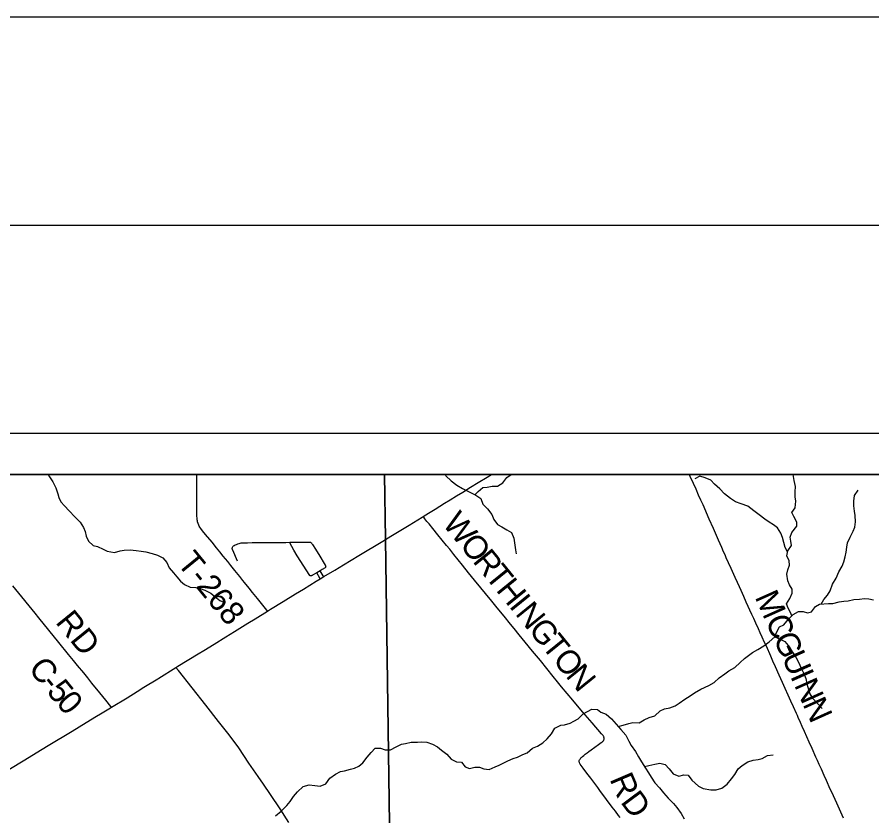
# Model space of a CAD drawing. Extents: x 0 to 34, y 0 to 22.
# Drawn here: x 3.583 to 5.638, y 20.079 to 22 of the extents above; entities that cross this region are included whole.
import ezdxf

# ---------------------------------------------------------------- set-up
doc = ezdxf.new("R2010")
doc.units = 0
for name, color, linetype in [('GM_X_County_Road', 7, 'Continuous'), ('GM_X_County_Road_Text', 7, 'Continuous'), ('GM_X_Minor_River', 7, 'Continuous'), ('GM_X_State_Route', 7, 'Continuous'), ('GM_X_Township_Road', 7, 'Continuous'), ('GM_X_Township_Road_Text', 7, 'Continuous'), ('SH_Border', 7, 'Continuous'), ('SH_Cut_Line', 7, 'Continuous'), ('SH_Data', 7, 'Continuous')]:
    doc.layers.add(name, color=color, linetype=linetype)

msp = doc.modelspace()

# ---------------------------------------------------------------- linework, layer by layer
at = {"layer": 'GM_X_County_Road'}
for points in [[(3.8099, 20.3408), (3.8083, 20.3428), (3.7961, 20.3579), (3.7817, 20.3756), (3.7628, 20.3989), (3.7529, 20.4111), (3.743, 20.4231), (3.7283, 20.4411), (3.7185, 20.4531), (3.7066, 20.4674), (3.6831, 20.4964), (3.6594, 20.5258), (3.6351, 20.556), (3.6262, 20.567), (3.6117, 20.5849), (3.5941, 20.6061), (3.5723, 20.6323)], [(4.2365, 20.064), (4.215, 20.0967), (4.192, 20.1307), (4.1749, 20.1559), (4.1624, 20.1744), (4.1403, 20.2066), (4.1156, 20.243), (4.1026, 20.2612), (4.0894, 20.2785), (4.0674, 20.3063), (4.0362, 20.3458), (3.9705, 20.4293), (3.9648, 20.4365)]]:
    msp.add_lwpolyline(points, dxfattribs=at)
at = {"layer": 'GM_X_Minor_River'}
for points in [[(3.6576, 20.9), (3.6604, 20.8949), (3.6685, 20.8826), (3.6758, 20.8684), (3.6808, 20.8542), (3.6829, 20.8447), (3.6883, 20.8347), (3.6965, 20.8247), (3.7083, 20.8127), (3.7217, 20.7988), (3.7347, 20.7856), (3.7428, 20.773), (3.7467, 20.763), (3.7492, 20.7523), (3.7542, 20.7397), (3.7661, 20.7296), (3.7763, 20.7275), (3.7894, 20.7208), (3.7992, 20.7157), (3.8169, 20.7131), (3.8306, 20.717), (3.8405, 20.7183), (3.8549, 20.7191), (3.8693, 20.7177), (3.881, 20.716), (3.892, 20.7142), (3.9074, 20.7101), (3.9206, 20.7061), (3.933, 20.7001), (3.943, 20.6886), (3.9488, 20.6763), (3.9591, 20.664), (3.9669, 20.6543), (3.9757, 20.6435), (3.9854, 20.6357), (3.9989, 20.6294), (4.0126, 20.6287), (4.0228, 20.6266), (4.0344, 20.6219), (4.0483, 20.6148), (4.058, 20.6066), (4.0703, 20.5976), (4.0827, 20.5917)], [(4.612, 20.9), (4.6136, 20.8972), (4.6266, 20.8848), (4.6401, 20.8747), (4.6532, 20.8669), (4.6629, 20.8621)], [(4.6837, 20.852), (4.6913, 20.8597), (4.7028, 20.8689), (4.7127, 20.8698), (4.7252, 20.8723), (4.7378, 20.8724), (4.7504, 20.8801), (4.7605, 20.8928), (4.7709, 20.9)], [(5.4452, 20.5603), (5.4424, 20.5689), (5.4368, 20.5793), (5.4328, 20.5896), (5.4405, 20.6024), (5.4464, 20.6149), (5.4457, 20.6244), (5.4394, 20.6351), (5.4353, 20.645), (5.4333, 20.661), (5.436, 20.6712), (5.4396, 20.6826), (5.4386, 20.6928), (5.433, 20.705), (5.4354, 20.7164), (5.4447, 20.7296), (5.4425, 20.7399), (5.4411, 20.7494), (5.4455, 20.7611), (5.457, 20.7758), (5.4575, 20.7857), (5.4497, 20.7994), (5.4456, 20.809), (5.4534, 20.8203), (5.4547, 20.8359), (5.4533, 20.8469), (5.4535, 20.859), (5.4544, 20.8716), (5.4507, 20.8857), (5.4489, 20.8952), (5.4487, 20.9)], [(5.435, 20.7144), (5.4291, 20.7248), (5.4262, 20.737), (5.4229, 20.7488), (5.4192, 20.7595), (5.4107, 20.7718), (5.4009, 20.7795), (5.3907, 20.7857), (5.3805, 20.793), (5.367, 20.8034), (5.3538, 20.8131), (5.3395, 20.8243), (5.3237, 20.8294), (5.3097, 20.8345), (5.2976, 20.843), (5.283, 20.8538), (5.2721, 20.8657), (5.2597, 20.8772), (5.2507, 20.8868), (5.2371, 20.8923), (5.2242, 20.8962), (5.212, 20.8899)], [(4.6629, 20.8621), (4.673, 20.857), (4.6858, 20.851), (4.6977, 20.8428), (4.7028, 20.8291), (4.7139, 20.8178), (4.7242, 20.804), (4.7289, 20.7921), (4.7381, 20.7798), (4.7479, 20.7747), (4.7602, 20.7672), (4.7715, 20.7609), (4.7769, 20.7475), (4.7808, 20.7194), (4.7822, 20.7099)], [(5.5154, 20.5886), (5.5221, 20.5996), (5.5306, 20.6105), (5.5375, 20.621), (5.5434, 20.6369), (5.5519, 20.6509), (5.5586, 20.666), (5.5663, 20.68), (5.5699, 20.6906), (5.5731, 20.7027), (5.5755, 20.7133), (5.5771, 20.7258), (5.5791, 20.7357), (5.5858, 20.7493), (5.5924, 20.764), (5.5963, 20.7738), (5.5984, 20.7863), (5.5974, 20.8015), (5.596, 20.8118), (5.5946, 20.8247), (5.594, 20.8365), (5.5961, 20.8498), (5.6046, 20.8626)], [(5.028, 20.2941), (5.0398, 20.2974), (5.0532, 20.3014), (5.0627, 20.3043), (5.0782, 20.303), (5.0905, 20.3101), (5.1023, 20.316), (5.1156, 20.3197), (5.1291, 20.3325), (5.1394, 20.3373), (5.1523, 20.3394), (5.1649, 20.3442), (5.1748, 20.3505), (5.1879, 20.3603), (5.2009, 20.3685), (5.2116, 20.3756), (5.2269, 20.3845), (5.246, 20.3934), (5.2582, 20.4005), (5.2709, 20.4117), (5.2839, 20.4207), (5.2942, 20.4282), (5.308, 20.436), (5.321, 20.448), (5.3318, 20.4581), (5.3413, 20.4653), (5.3509, 20.472), (5.3632, 20.4798), (5.3777, 20.488), (5.3911, 20.4977), (5.4045, 20.5097), (5.4084, 20.5207), (5.4154, 20.5343), (5.4261, 20.5387), (5.4373, 20.5523), (5.4488, 20.5639), (5.461, 20.5706), (5.4724, 20.5709), (5.4826, 20.5677), (5.4922, 20.5703), (5.5025, 20.5827), (5.5121, 20.5883), (5.5334, 20.5903), (5.544, 20.5898), (5.5592, 20.5938), (5.5699, 20.5956), (5.5805, 20.5966), (5.5942, 20.5995), (5.6083, 20.6008), (5.6197, 20.6022), (5.6303, 20.6017), (5.6417, 20.5989)], [(5.4045, 20.5098), (5.417, 20.5046), (5.4287, 20.4992), (5.4406, 20.4846), (5.4466, 20.4735), (5.4548, 20.4609), (5.4615, 20.4491), (5.4674, 20.4349), (5.4733, 20.4231), (5.4789, 20.4097), (5.4817, 20.3972), (5.4854, 20.3834), (5.4887, 20.3732), (5.4946, 20.3628), (5.5059, 20.3502), (5.5179, 20.3375)], [(4.8463, 20.2548), (4.8571, 20.2645), (4.8672, 20.2772), (4.8758, 20.2903), (4.8896, 20.2976), (4.8991, 20.2986), (4.9121, 20.3021), (4.9216, 20.3069), (4.9316, 20.3127), (4.9436, 20.325), (4.954, 20.3309), (4.9643, 20.336), (4.9781, 20.3351)], [(4.9781, 20.3351), (4.9859, 20.3292), (4.9992, 20.3241), (5.0119, 20.3129), (5.0228, 20.2999), (5.034, 20.2876), (5.0464, 20.2738), (5.0534, 20.2589), (5.0594, 20.2489), (5.0695, 20.2347), (5.0765, 20.2214), (5.084, 20.2091), (5.0937, 20.1942), (5.1007, 20.1831), (5.1071, 20.1728), (5.1156, 20.1594), (5.1269, 20.1471), (5.137, 20.1352), (5.1478, 20.1225), (5.161, 20.1095), (5.1692, 20.0999), (5.1793, 20.0853), (5.1863, 20.0723)], [(4.204, 20.0794), (4.2175, 20.0905), (4.231, 20.1046), (4.2392, 20.1143), (4.2477, 20.1259), (4.2567, 20.1375), (4.2702, 20.1498), (4.2847, 20.154), (4.2987, 20.1522), (4.3115, 20.1512), (4.3249, 20.1563), (4.335, 20.1701), (4.3481, 20.1797), (4.3604, 20.1859), (4.3703, 20.188), (4.384, 20.1919), (4.3939, 20.194), (4.4042, 20.1991), (4.4142, 20.2072), (4.4247, 20.2211), (4.4337, 20.2319), (4.4434, 20.2427), (4.4566, 20.2425), (4.4679, 20.2384), (4.4804, 20.2386), (4.4942, 20.2455), (4.5072, 20.2521), (4.5167, 20.2538), (4.5304, 20.2565), (4.5455, 20.2566), (4.5554, 20.2576), (4.5675, 20.2566), (4.5818, 20.2517), (4.5931, 20.2454), (4.6035, 20.2376), (4.6158, 20.2283), (4.6265, 20.2156), (4.6389, 20.2096), (4.6514, 20.2086), (4.6599, 20.1971), (4.6708, 20.1931), (4.683, 20.1966), (4.6943, 20.1968), (4.7045, 20.1928), (4.7177, 20.191), (4.7319, 20.1975), (4.7418, 20.2015), (4.7517, 20.2063), (4.7628, 20.2117), (4.7755, 20.2172), (4.7861, 20.2211), (4.7988, 20.227), (4.8087, 20.2309), (4.8218, 20.2421), (4.8337, 20.2475), (4.8463, 20.2548)], [(5.091, 20.1983), (5.1013, 20.2006), (5.1158, 20.2042), (5.1276, 20.2064), (5.1408, 20.2032), (5.1502, 20.1924), (5.1603, 20.1809), (5.1739, 20.1754), (5.1857, 20.1783), (5.1959, 20.1771), (5.2045, 20.1656), (5.2211, 20.1506), (5.2324, 20.1451), (5.2506, 20.1419), (5.2635, 20.1425), (5.2772, 20.1458), (5.2898, 20.1559), (5.2999, 20.169), (5.3079, 20.1792), (5.3161, 20.1924), (5.3257, 20.2003), (5.3398, 20.2092), (5.352, 20.2133), (5.3642, 20.2154), (5.3737, 20.2176), (5.3871, 20.225), (5.4, 20.2264)]]:
    msp.add_lwpolyline(points, dxfattribs=at)
at = {"layer": 'GM_X_State_Route'}
for points in [[(4.4686, 20.7442), (4.4816, 20.7522), (4.4976, 20.7618), (4.5251, 20.7786), (4.5563, 20.7978), (4.5588, 20.7994), (4.5716, 20.8073), (4.5881, 20.8173), (4.6103, 20.831), (4.6239, 20.8396), (4.6392, 20.8491), (4.654, 20.8582), (4.6732, 20.8698), (4.6912, 20.8807), (4.7131, 20.8938), (4.7233, 20.9)], [(3.5634, 20.1913), (3.6016, 20.2145), (3.6286, 20.2311), (3.6573, 20.2485), (3.7152, 20.2836), (3.7487, 20.3038), (3.7737, 20.3189), (3.7836, 20.3249), (3.8035, 20.3368), (3.8099, 20.3408), (3.8475, 20.3637), (3.8712, 20.3787), (3.8876, 20.3888), (3.921, 20.4092), (3.9237, 20.4109), (3.9648, 20.4365), (3.9695, 20.4394), (4.0181, 20.4694), (4.0314, 20.4775), (4.0564, 20.4925), (4.0844, 20.5099), (4.1055, 20.523), (4.1378, 20.5428), (4.1553, 20.5535), (4.185, 20.572), (4.1922, 20.5765), (4.2224, 20.5951), (4.2525, 20.6136), (4.271, 20.625), (4.3018, 20.6437), (4.3116, 20.6496), (4.3199, 20.6547), (4.3465, 20.6707), (4.3672, 20.6833), (4.404, 20.7052), (4.462, 20.7402), (4.4686, 20.7442)]]:
    msp.add_lwpolyline(points, dxfattribs=at)
at = {"layer": 'GM_X_Township_Road'}
for points in [[(4.4664, 20.9), (2.1, 20.9), (2.1, 20.7431), (2.3144, 20.5665), (3.1019, 19.912), (3.1735, 19.8394), (3.4805, 19.8366), (3.501, 19.6889), (4.4654, 19.6041), (4.4849, 19.6021), (4.4684, 20.7448)], [(8.9, 19.1426), (8.9, 20.9), (4.4664, 20.9), (4.4684, 20.7448), (4.4849, 19.6021), (5.1411, 19.5203), (5.6889, 19.4592), (5.8809, 19.4409), (6.3561, 19.3959), (7.1834, 19.2978), (7.8888, 19.2268), (8.4186, 19.1875)]]:
    msp.add_lwpolyline(points, close=True, dxfattribs=at)
for points in [[(4.185, 20.572), (4.1836, 20.5738), (4.18, 20.5782), (4.1607, 20.6022), (4.149, 20.6168), (4.1406, 20.6273), (4.1297, 20.6409), (4.1258, 20.6457), (4.1184, 20.6549), (4.1063, 20.6699), (4.0968, 20.6816), (4.0891, 20.6911), (4.0785, 20.7042), (4.0704, 20.7142), (4.0624, 20.7241), (4.0516, 20.7373), (4.036, 20.7563), (4.0287, 20.7652), (4.0248, 20.7702), (4.0223, 20.7738), (4.0207, 20.7764), (4.0195, 20.7788), (4.018, 20.7825), (4.0169, 20.7862), (4.0162, 20.789), (4.0158, 20.7917), (4.0154, 20.7949), (4.0151, 20.8006), (4.015, 20.8063), (4.0146, 20.8662), (4.0146, 20.8885), (4.0147, 20.9)], [(5.5696, 20.0742), (5.5597, 20.0958), (5.5532, 20.1098), (5.5413, 20.1363), (5.5378, 20.1441), (5.5287, 20.1646), (5.5231, 20.177), (5.5162, 20.1921), (5.5112, 20.2032), (5.5068, 20.2128), (5.5031, 20.2207), (5.4938, 20.2415), (5.4869, 20.2567), (5.4754, 20.2826), (5.47, 20.2947), (5.4659, 20.3039), (5.4606, 20.316), (5.4586, 20.3205), (5.4566, 20.3253), (5.4491, 20.3421), (5.4432, 20.355), (5.423, 20.3999), (5.415, 20.4175), (5.4057, 20.438), (5.3995, 20.4517), (5.3945, 20.4633), (5.3841, 20.4872), (5.3799, 20.4963), (5.374, 20.5091), (5.3694, 20.5193), (5.365, 20.529), (5.3588, 20.5428), (5.3537, 20.5542), (5.3493, 20.564), (5.3358, 20.5937), (5.3298, 20.6072), (5.3234, 20.6214), (5.3195, 20.6301), (5.3148, 20.6405), (5.3093, 20.6528), (5.3062, 20.6596), (5.2994, 20.6743), (5.2932, 20.6879), (5.2877, 20.7003), (5.2846, 20.707), (5.2813, 20.7145), (5.2769, 20.7247), (5.269, 20.7425), (5.2567, 20.7701), (5.2465, 20.7932), (5.2318, 20.8274), (5.2267, 20.8387), (5.2212, 20.851), (5.2149, 20.8651), (5.2089, 20.8783), (5.2012, 20.8955), (5.1992, 20.9)], [(5.0325, 20.076), (5.0287, 20.0806), (5.021, 20.0908), (5.0137, 20.1005), (4.9999, 20.1189), (4.9836, 20.1408), (4.9787, 20.1475), (4.9617, 20.1702), (4.9528, 20.1822), (4.9435, 20.194), (4.9387, 20.2006), (4.9366, 20.2035), (4.9354, 20.2056), (4.9349, 20.2067), (4.9346, 20.2078), (4.9344, 20.2092), (4.9342, 20.2106), (4.9344, 20.2124), (4.9349, 20.214), (4.9354, 20.2151), (4.9361, 20.2162), (4.9369, 20.2172), (4.9381, 20.2188), (4.9396, 20.2203), (4.9418, 20.2223), (4.9451, 20.225), (4.9487, 20.2279), (4.9529, 20.2311), (4.9571, 20.2343), (4.9627, 20.2384), (4.9803, 20.2509), (4.987, 20.2556), (4.9898, 20.2578), (4.9913, 20.259), (4.9924, 20.2603), (4.9931, 20.2615), (4.9935, 20.2626), (4.9938, 20.2643), (4.9939, 20.2656), (4.9939, 20.2668), (4.9937, 20.2682), (4.9934, 20.2695), (4.993, 20.2707), (4.9925, 20.2716), (4.9918, 20.2725), (4.9907, 20.2739), (4.9878, 20.2772), (4.9656, 20.303), (4.9428, 20.3291), (4.93, 20.3439), (4.9185, 20.3576), (4.8914, 20.3901), (4.8819, 20.402), (4.8714, 20.415), (4.8407, 20.4528), (4.8222, 20.4755), (4.8046, 20.497), (4.7896, 20.5152), (4.7776, 20.5298), (4.7687, 20.5408), (4.7534, 20.5596), (4.7371, 20.5795), (4.7239, 20.5956), (4.7085, 20.6144), (4.698, 20.6276), (4.6828, 20.6463), (4.6682, 20.664), (4.6534, 20.6823), (4.6433, 20.695), (4.6328, 20.708), (4.6228, 20.7205), (4.6153, 20.7298), (4.5945, 20.7553), (4.5823, 20.7702), (4.5733, 20.7813), (4.5681, 20.7876), (4.563, 20.7939), (4.5603, 20.7974), (4.5588, 20.7994)], [(4.113, 20.6921), (4.1012, 20.7185), (4.1009, 20.7194), (4.1006, 20.72), (4.1004, 20.7209), (4.1002, 20.7215), (4.1001, 20.7224), (4.1002, 20.7233), (4.1005, 20.7246), (4.1009, 20.7256), (4.1013, 20.7269), (4.1017, 20.7276), (4.1021, 20.7281), (4.1027, 20.7286), (4.1032, 20.729), (4.1047, 20.7298), (4.1068, 20.731), (4.1102, 20.7324), (4.1136, 20.7337), (4.1165, 20.7347), (4.1193, 20.7355), (4.1219, 20.736), (4.1247, 20.7363), (4.1281, 20.7363), (4.1366, 20.7364), (4.1483, 20.7365), (4.1818, 20.7369), (4.2104, 20.7371), (4.2289, 20.7372), (4.2383, 20.7373), (4.2384, 20.7373), (4.2689, 20.7375), (4.2833, 20.7377), (4.2857, 20.7377), (4.2866, 20.7377), (4.2879, 20.7373), (4.2886, 20.737), (4.2897, 20.7364), (4.2903, 20.7359), (4.2908, 20.7355), (4.2914, 20.7347), (4.2924, 20.7332), (4.2934, 20.7317), (4.3002, 20.7207), (4.3104, 20.7042), (4.3211, 20.6867), (4.3233, 20.6827), (4.324, 20.6814), (4.3242, 20.6808), (4.3244, 20.6802), (4.3247, 20.6789), (4.3246, 20.6779), (4.3244, 20.6772), (4.324, 20.6767), (4.3231, 20.6758), (4.3165, 20.6718), (4.3117, 20.669), (4.3031, 20.6639), (4.2917, 20.6573), (4.291, 20.6568), (4.2901, 20.6565), (4.2893, 20.6563), (4.2884, 20.6564), (4.2875, 20.6568), (4.2867, 20.6574), (4.2564, 20.7045), (4.2483, 20.7183), (4.243, 20.7275), (4.2403, 20.7331), (4.2392, 20.7354), (4.2384, 20.7371)], [(4.3116, 20.6496), (4.3106, 20.6513), (4.3031, 20.6639)], [(4.3199, 20.6547), (4.3188, 20.6566), (4.3117, 20.669)]]:
    msp.add_lwpolyline(points, dxfattribs=at)
at = {"layer": 'SH_Border'}
msp.add_lwpolyline([(1.5, 21.5), (33.5, 21.5), (33.5, 0.5), (1.5, 0.5)], close=True, dxfattribs=at)
at = {"layer": 'SH_Cut_Line'}
msp.add_lwpolyline([(0, 0), (34, 0), (34, 22), (0, 22)], close=True, dxfattribs=at)
at = {"layer": 'SH_Data'}
for p, q in [((2, 21), (9, 21)), ((2.1, 20.9), (8.9, 20.9))]:
    msp.add_line(p, q, dxfattribs=at)

# ---------------------------------------------------------------- texts
at = {"layer": 'GM_X_County_Road_Text'}
for s, height, rotation, p in [('RD', 0.05682, 309.037, (3.6734, 20.5447)), ('C', 0.0568, 308.7436, (3.608, 20.4333)), ('-', 0.0568, 308.8306, (3.6372, 20.3968)), ('5', 0.0568, 309.1386, (3.6521, 20.3783)), ('0', 0.0568, 310.1845, (3.6749, 20.3503))]:
    msp.add_text(s, height=height, rotation=rotation, dxfattribs=at).set_placement(p)
at = {"layer": 'GM_X_Township_Road_Text'}
for s, height, rotation, p in [('W', 0.0568, 309.0383, (4.6033, 20.7814)), ('O', 0.0568, 309.042, (4.6448, 20.7303)), ('T-268', 0.05682, 309.2123, (3.9653, 20.6868)), ('R', 0.0568, 309.0443, (4.6763, 20.6914)), ('T', 0.0568, 309.039, (4.7057, 20.6552)), ('H', 0.0568, 309.0401, (4.7325, 20.6222)), ('I', 0.0568, 309.034, (4.7639, 20.5834)), ('M', 0.0568, 294.11, (5.3554, 20.6058)), ('N', 0.0568, 309.038, (4.7786, 20.5652)), ('G', 0.0568, 309.0433, (4.8101, 20.5264)), ('C', 0.0568, 294.11, (5.3806, 20.5495)), ('T', 0.0568, 309.0406, (4.8416, 20.4876)), ('G', 0.0568, 294.1108, (5.3997, 20.507)), ('O', 0.0568, 309.0416, (4.8684, 20.4545)), ('U', 0.0568, 294.1075, (5.4201, 20.4613)), ('N', 0.0568, 308.9875, (4.8999, 20.4157)), ('I', 0.0568, 294.1163, (5.4405, 20.4157)), ('N', 0.0568, 294.1045, (5.4501, 20.3944)), ('N', 0.0568, 294.2585, (5.4706, 20.3486)), ('R', 0.0568, 293.1105, (5.0065, 20.1681)), ('D', 0.0568, 306.6459, (5.0319, 20.1128))]:
    msp.add_text(s, height=height, rotation=rotation, dxfattribs=at).set_placement(p)

doc.saveas('drawing.dxf')
